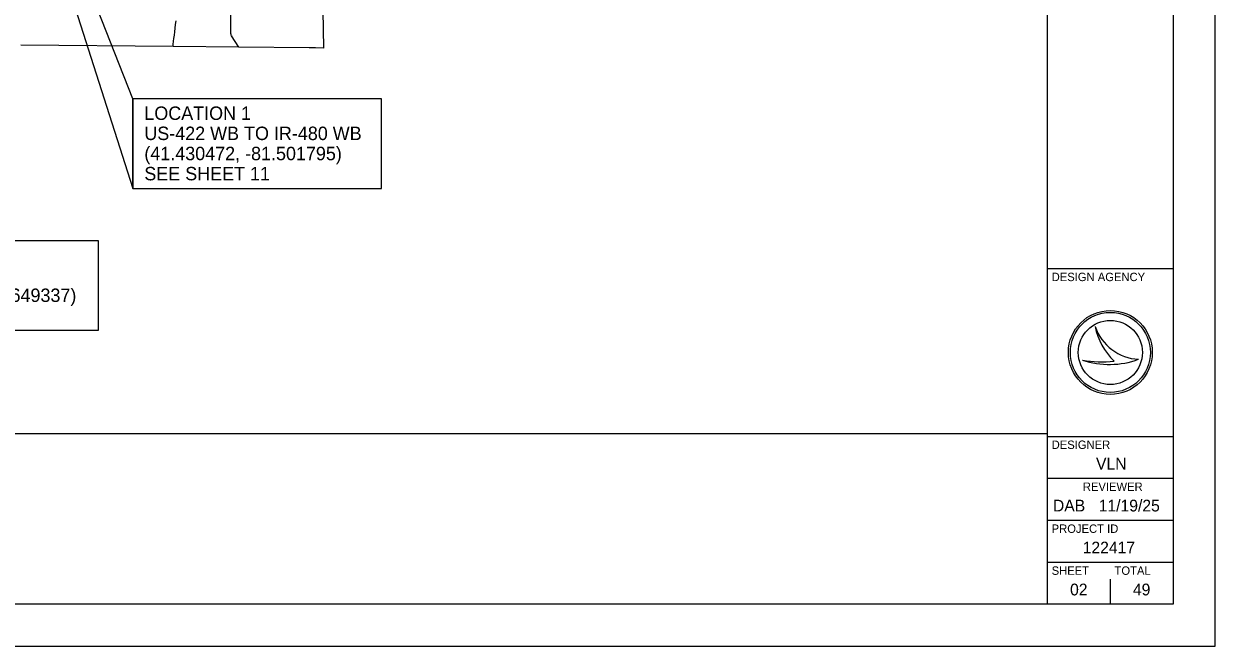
# Model space of a CAD drawing. Extents: x -561 to 1170, y 0 to 846.
# Drawn here: x 395.8 to 680, y 0 to 148.3 of the extents above; entities that cross this region are included whole.
import ezdxf

# ---------------------------------------------------------------- set-up
doc = ezdxf.new("R2010")
doc.units = 0
for name, color, linetype in [('GM_X_City_Street', 7, 'Continuous'), ('GM_X_City_Street_Text', 7, 'Continuous'), ('GM_X_County', 7, 'Continuous'), ('GM_X_State_Route', 7, 'Continuous'), ('SC_Scratch1', 7, 'Continuous'), ('SH_Border', 7, 'Continuous'), ('SH_Cut_Line', 7, 'Continuous'), ('SH_Data', 7, 'Continuous'), ('SH_Text', 7, 'Continuous')]:
    doc.layers.add(name, color=color, linetype=linetype)

msp = doc.modelspace()

# ---------------------------------------------------------------- linework, layer by layer
at = {"layer": 'GM_X_City_Street'}
msp.add_lwpolyline([(447.13, 142.74), (445.39, 145.45), (445.31, 145.61), (445.26, 145.76), (445.24, 146.03), (445.21, 146.72), (445.24, 157.08)], dxfattribs=at)
at = {"layer": 'GM_X_County'}
msp.add_lwpolyline([(467.18, 151.5), (467.32, 142.56), (465.44, 142.58), (464.45, 142.59), (463.86, 142.59), (447.13, 142.74), (431.44, 142.88), (395.14, 143.27)], dxfattribs=at)
at = {"layer": 'GM_X_State_Route'}
msp.add_lwpolyline([(431.44, 142.88), (431.48, 143.41), (431.56, 144.21), (431.64, 144.86), (431.75, 145.63), (431.84, 146.45), (431.96, 147.29), (432.05, 148.13), (432.16, 149.04)], dxfattribs=at)
at = {"layer": 'SC_Scratch1'}
msp.add_line((640, 50.59), (30, 50.59), dxfattribs=at)
at = {"layer": 'SH_Border'}
for p, q in [((640, 10), (640, 430)), ((640, 90), (670, 90)), ((640, 50), (670, 50)), ((640, 40), (670, 40)), ((640, 30), (670, 30)), ((640, 20), (670, 20))]:
    msp.add_line(p, q, dxfattribs=at)
msp.add_lwpolyline([(30, 430), (670, 430), (670, 10), (30, 10)], close=True, dxfattribs=at)
at = {"layer": 'SH_Cut_Line'}
msp.add_lwpolyline([(0, 0), (680, 0), (680, 440), (0, 440)], close=True, dxfattribs=at)
at = {"layer": 'SH_Data'}
for p, q in [((651.35, 76.19), (651.35, 76.19)), ((655, 70), (655, 70)), ((661.75, 68.37), (661.75, 68.37)), ((648.34, 68.19), (648.34, 68.19)), ((655, 10), (655, 16)), ((647.5, 13.5), (647.5, 13.5))]:
    msp.add_line(p, q, dxfattribs=at)
for radius in [10, 9.54, 9.54, 7.64]:
    msp.add_circle((655, 70), radius, dxfattribs=at)
for centre, radius, start, end in [((662.32, 79.95), 11.6, 198.9257, 198.9319), ((666.93, 79.4), 15.91, 191.6379, 191.6421), ((662.32, 79.95), 11.6, 198.9319, 267.1657), ((666.93, 79.4), 15.91, 191.6421, 226.0947), ((654.79, 87.4), 20.26, 251.4576, 290.0832), ((652.96, 93.09), 25.32, 259.4964, 259.4995), ((654.79, 87.4), 20.26, 251.4527, 251.4576), ((652.96, 93.09), 25.32, 259.4995, 276.6672)]:
    msp.add_arc(centre, radius, start, end, dxfattribs=at)
at = {"layer": 'SH_Text'}
for points in [[(421.82, 130.41), (385.53, 222.42), (421.82, 109.09)], [(421.82, 109.09), (481.13, 109.09), (481.13, 130.41), (421.82, 130.41)], [(358.5, 75.3), (413.64, 75.3), (413.64, 96.62), (358.5, 96.62)]]:
    msp.add_lwpolyline(points, close=True, dxfattribs=at)

# ---------------------------------------------------------------- texts
at = {"layer": 'GM_X_City_Street_Text'}
for s, rotation, p in [('R', 300.6306, (445.38, 145.53)), ('D', 306.3788, (445.44, 145.43))]:
    msp.add_text(s, height=0.135, rotation=rotation, dxfattribs=at).set_placement(p)
at = {"layer": 'SH_Data'}
for s, height, p in [('DESIGN AGENCY', 2, (641, 87)), ('DESIGNER', 2, (641, 47)), ('VLN', 2.8, (651.58, 42.1)), ('REVIEWER', 2, (648.44, 37)), ('DAB', 2.8, (641.3, 32.1)), ('11/19/25', 2.8, (652.22, 32.1)), ('PROJECT ID', 2, (641, 27)), ('122417', 2.8, (648.4, 22.1)), ('SHEET', 2, (641, 17)), ('TOTAL', 2, (656, 17)), ('02', 2.8, (645.39, 12.1)), ('49', 2.8, (660.38, 12.1))]:
    msp.add_text(s, height=height, dxfattribs=at).set_placement(p)
at = {"layer": 'SH_Text'}
for s, p in [('LOCATION 1', (424.58, 125.42)), ('US-422 WB TO IR-480 WB', (424.58, 120.62)), ('(41.430472, -81.501795)', (424.58, 115.82)), ('SEE SHEET 11', (424.58, 111.02)), ('(41.331639, -81.649337)', (361.26, 82.03))]:
    msp.add_text(s, height=3.2, dxfattribs=at).set_placement(p)

doc.saveas('drawing.dxf')
